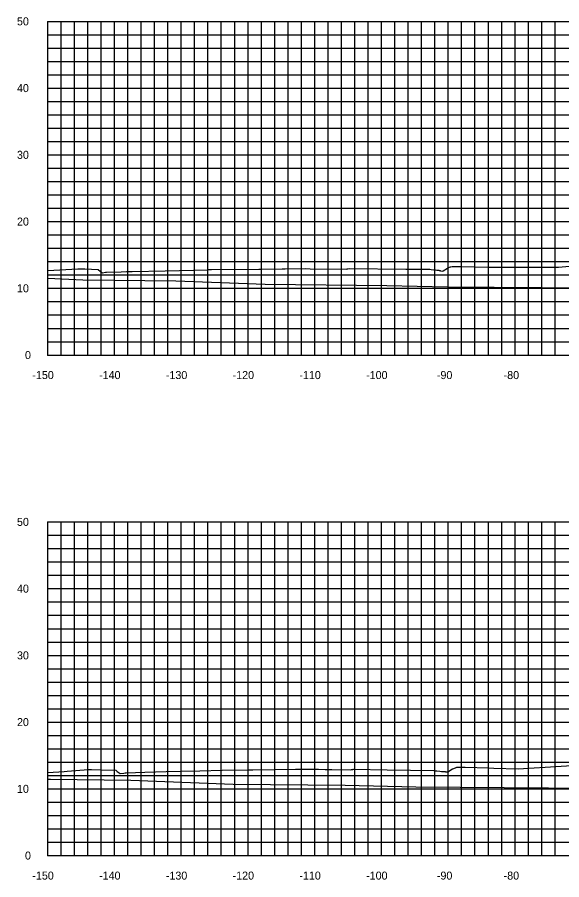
# Model space of a CAD drawing. Extents: x 1800880 to 1818864, y 245271 to 250560.
# Drawn here: x 1810273.9 to 1810355.5, y 249645.6 to 249774.8 of the extents above; entities that cross this region are included whole.
import ezdxf

# ---------------------------------------------------------------- set-up
doc = ezdxf.new("R2010")
doc.units = 0
for name, color, linetype in [('33', 7, 'Continuous'), ('CL-CNST', 7, 'Continuous'), ('DESIGN - DRAINAGE - Bridges', 7, 'Continuous'), ('Level 46', 7, 'Continuous'), ('Level 62', 7, 'Continuous')]:
    doc.layers.add(name, color=color, linetype=linetype)

msp = doc.modelspace()

# ---------------------------------------------------------------- linework, layer by layer
at = {"layer": 'CL-CNST'}
for points in [[(1810278.46, 249736.87), (1810282.96, 249737.14), (1810283.55, 249737.13), (1810283.99, 249737.13), (1810285.99, 249737.02), (1810286.37, 249736.74), (1810286.66, 249736.52), (1810287.13, 249736.63), (1810287.28, 249736.66), (1810289.46, 249736.71), (1810290.28, 249736.72), (1810291.11, 249736.74), (1810296.03, 249736.86), (1810302.42, 249737.01), (1810302.6, 249737.02), (1810302.97, 249737.02), (1810310.08, 249737.11), (1810310.38, 249737.11), (1810313.57, 249737.15), (1810314.03, 249737.16), (1810317.07, 249737.18), (1810317.78, 249737.15), (1810323.21, 249737.11), (1810323.32, 249737.16), (1810323.33, 249737.16), (1810323.35, 249737.16), (1810323.36, 249737.16), (1810323.37, 249737.16), (1810323.39, 249737.16), (1810323.41, 249737.16), (1810323.43, 249737.16), (1810323.65, 249737.18), (1810323.67, 249737.19), (1810323.68, 249737.19), (1810332.09, 249737.11), (1810335.69, 249737.07), (1810335.9, 249737.05), (1810336.29, 249737), (1810336.54, 249736.98), (1810336.72, 249736.96), (1810336.85, 249736.94), (1810336.95, 249736.93), (1810337.03, 249736.92), (1810337.09, 249736.92), (1810337.1, 249736.91), (1810337.14, 249736.9), (1810337.18, 249736.89), (1810337.21, 249736.88), (1810337.24, 249736.88), (1810337.26, 249736.87), (1810337.28, 249736.86), (1810337.62, 249736.78), (1810337.68, 249736.83), (1810338.33, 249737.25), (1810338.51, 249737.33), (1810338.79, 249737.43), (1810338.86, 249737.44), (1810339.06, 249737.51), (1810339.26, 249737.51), (1810339.56, 249737.51), (1810339.93, 249737.51), (1810340.41, 249737.51), (1810344.44, 249737.39), (1810344.66, 249737.39), (1810345.04, 249737.38), (1810354.97, 249737.4), (1810361.49, 249738.01)], [(1810278.46, 249661.66), (1810280.93, 249661.82), (1810281.38, 249661.85), (1810284.55, 249662.11), (1810284.7, 249662.11), (1810285.02, 249662.11), (1810286.43, 249662.09), (1810288.65, 249662), (1810288.87, 249661.83), (1810289.31, 249661.51), (1810289.84, 249661.59), (1810290.05, 249661.62), (1810290.19, 249661.64), (1810290.2, 249661.64), (1810293, 249661.71), (1810296.18, 249661.8), (1810298.38, 249661.86), (1810301.25, 249661.94), (1810304.61, 249662.04), (1810308.37, 249662.08), (1810309.16, 249662.09), (1810315.58, 249662.16), (1810315.65, 249662.16), (1810315.66, 249662.16), (1810316.7, 249662.16), (1810319.04, 249662.16), (1810320, 249662.14), (1810320.07, 249662.14), (1810321.02, 249662.11), (1810323.88, 249662.09), (1810323.94, 249662.11), (1810323.95, 249662.11), (1810323.96, 249662.11), (1810323.96, 249662.11), (1810323.97, 249662.11), (1810323.98, 249662.11), (1810323.99, 249662.11), (1810324, 249662.11), (1810324.12, 249662.12), (1810324.13, 249662.13), (1810324.14, 249662.13), (1810324.16, 249662.14), (1810324.18, 249662.14), (1810324.21, 249662.15), (1810324.25, 249662.16), (1810324.27, 249662.17), (1810329.3, 249662.08), (1810336.28, 249661.95), (1810336.28, 249661.95), (1810336.56, 249661.92), (1810336.72, 249661.9), (1810337.19, 249661.86), (1810337.46, 249661.84), (1810337.62, 249661.83), (1810337.74, 249661.82), (1810337.83, 249661.81), (1810337.89, 249661.8), (1810337.94, 249661.8), (1810337.99, 249661.8), (1810338.02, 249661.79), (1810338.05, 249661.79), (1810338.07, 249661.79), (1810338.1, 249661.79), (1810338.12, 249661.78), (1810338.13, 249661.78), (1810338.15, 249661.78), (1810338.16, 249661.78), (1810338.17, 249661.78), (1810338.18, 249661.78), (1810338.19, 249661.78), (1810338.39, 249661.76), (1810339.08, 249662.2), (1810339.11, 249662.22), (1810339.12, 249662.23), (1810339.55, 249662.36), (1810339.55, 249662.37), (1810339.73, 249662.45), (1810340.45, 249662.46), (1810340.68, 249662.46), (1810340.99, 249662.46), (1810344.54, 249662.36), (1810345.29, 249662.33), (1810348.93, 249662.21), (1810361.79, 249663.02)]]:
    msp.add_lwpolyline(points, dxfattribs=at)
at = {"layer": 'DESIGN - DRAINAGE - Bridges'}
for p, q in [((1810278.4, 249774.22), (1810278.46, 249774.22)), ((1810278.46, 249724.22), (1810278.46, 249774.22)), ((1810278.4, 249764.22), (1810278.46, 249764.22)), ((1810278.4, 249754.22), (1810278.46, 249754.22)), ((1810278.4, 249744.22), (1810278.46, 249744.22)), ((1810278.4, 249734.22), (1810278.46, 249734.22)), ((1810278.4, 249724.22), (1810278.46, 249724.22)), ((1810278.46, 249724.22), (1810578.46, 249724.22)), ((1810278.46, 249724.16), (1810278.46, 249724.22)), ((1810288.46, 249724.16), (1810288.46, 249724.22)), ((1810298.46, 249724.16), (1810298.46, 249724.22)), ((1810308.46, 249724.16), (1810308.46, 249724.22)), ((1810318.46, 249724.16), (1810318.46, 249724.22)), ((1810328.46, 249724.16), (1810328.46, 249724.22)), ((1810338.46, 249724.16), (1810338.46, 249724.22)), ((1810348.46, 249724.16), (1810348.46, 249724.22)), ((1810278.4, 249699.22), (1810278.46, 249699.22)), ((1810278.46, 249649.22), (1810278.46, 249699.22)), ((1810278.4, 249689.22), (1810278.46, 249689.22)), ((1810278.4, 249679.22), (1810278.46, 249679.22)), ((1810278.4, 249669.22), (1810278.46, 249669.22)), ((1810278.4, 249659.22), (1810278.46, 249659.22)), ((1810278.4, 249649.22), (1810278.46, 249649.22)), ((1810278.46, 249649.22), (1810578.46, 249649.22)), ((1810278.46, 249649.16), (1810278.46, 249649.22)), ((1810288.46, 249649.16), (1810288.46, 249649.22)), ((1810298.46, 249649.16), (1810298.46, 249649.22)), ((1810308.46, 249649.16), (1810308.46, 249649.22)), ((1810318.46, 249649.16), (1810318.46, 249649.22)), ((1810328.46, 249649.16), (1810328.46, 249649.22)), ((1810338.46, 249649.16), (1810338.46, 249649.22)), ((1810348.46, 249649.16), (1810348.46, 249649.22))]:
    msp.add_line(p, q, dxfattribs=at)
at = {"layer": 'Level 46'}
for p, q in [((1810278.46, 249774.22), (1810578.46, 249774.22)), ((1810278.46, 249724.22), (1810278.46, 249774.22)), ((1810280.46, 249724.22), (1810280.46, 249774.22)), ((1810282.46, 249724.22), (1810282.46, 249774.22)), ((1810284.46, 249724.22), (1810284.46, 249774.22)), ((1810286.46, 249724.22), (1810286.46, 249774.22)), ((1810288.46, 249724.22), (1810288.46, 249774.22)), ((1810290.46, 249724.22), (1810290.46, 249774.22)), ((1810292.46, 249724.22), (1810292.46, 249774.22)), ((1810294.46, 249724.22), (1810294.46, 249774.22)), ((1810296.46, 249724.22), (1810296.46, 249774.22)), ((1810298.46, 249724.22), (1810298.46, 249774.22)), ((1810300.46, 249724.22), (1810300.46, 249774.22)), ((1810302.46, 249724.22), (1810302.46, 249774.22)), ((1810304.46, 249724.22), (1810304.46, 249774.22)), ((1810306.46, 249724.22), (1810306.46, 249774.22)), ((1810308.46, 249724.22), (1810308.46, 249774.22)), ((1810310.46, 249724.22), (1810310.46, 249774.22)), ((1810312.46, 249724.22), (1810312.46, 249774.22)), ((1810314.46, 249724.22), (1810314.46, 249774.22)), ((1810316.46, 249724.22), (1810316.46, 249774.22)), ((1810318.46, 249724.22), (1810318.46, 249774.22)), ((1810320.46, 249724.22), (1810320.46, 249774.22)), ((1810322.46, 249724.22), (1810322.46, 249774.22)), ((1810324.46, 249724.22), (1810324.46, 249774.22)), ((1810326.46, 249724.22), (1810326.46, 249774.22)), ((1810328.46, 249724.22), (1810328.46, 249774.22)), ((1810330.46, 249724.22), (1810330.46, 249774.22)), ((1810332.46, 249724.22), (1810332.46, 249774.22)), ((1810334.46, 249724.22), (1810334.46, 249774.22)), ((1810336.46, 249724.22), (1810336.46, 249774.22)), ((1810338.46, 249724.22), (1810338.46, 249774.22)), ((1810340.46, 249724.22), (1810340.46, 249774.22)), ((1810342.46, 249724.22), (1810342.46, 249774.22)), ((1810344.46, 249724.22), (1810344.46, 249774.22)), ((1810346.46, 249724.22), (1810346.46, 249774.22)), ((1810348.46, 249724.22), (1810348.46, 249774.22)), ((1810350.46, 249724.22), (1810350.46, 249774.22)), ((1810352.46, 249724.22), (1810352.46, 249774.22)), ((1810354.46, 249724.22), (1810354.46, 249774.22)), ((1810278.46, 249772.22), (1810578.46, 249772.22)), ((1810278.46, 249770.22), (1810578.46, 249770.22)), ((1810278.46, 249768.22), (1810578.46, 249768.22)), ((1810278.46, 249766.22), (1810578.46, 249766.22)), ((1810278.46, 249764.22), (1810578.46, 249764.22)), ((1810278.46, 249762.22), (1810578.46, 249762.22)), ((1810278.46, 249760.22), (1810578.46, 249760.22)), ((1810278.46, 249758.22), (1810578.46, 249758.22)), ((1810278.46, 249756.22), (1810578.46, 249756.22)), ((1810278.46, 249754.22), (1810578.46, 249754.22)), ((1810278.46, 249752.22), (1810578.46, 249752.22)), ((1810278.46, 249750.22), (1810578.46, 249750.22)), ((1810278.46, 249748.22), (1810578.46, 249748.22)), ((1810278.46, 249746.22), (1810578.46, 249746.22)), ((1810278.46, 249744.22), (1810578.46, 249744.22)), ((1810278.46, 249742.22), (1810578.46, 249742.22)), ((1810278.46, 249740.22), (1810578.46, 249740.22)), ((1810278.46, 249738.22), (1810578.46, 249738.22)), ((1810278.46, 249736.22), (1810578.46, 249736.22)), ((1810278.46, 249734.22), (1810578.46, 249734.22)), ((1810278.46, 249732.22), (1810578.46, 249732.22)), ((1810278.46, 249730.22), (1810578.46, 249730.22)), ((1810278.46, 249728.22), (1810578.46, 249728.22)), ((1810278.46, 249726.22), (1810578.46, 249726.22)), ((1810278.46, 249724.22), (1810578.46, 249724.22)), ((1810278.46, 249699.22), (1810578.46, 249699.22)), ((1810278.46, 249649.22), (1810278.46, 249699.22)), ((1810280.46, 249649.22), (1810280.46, 249699.22)), ((1810282.46, 249649.22), (1810282.46, 249699.22)), ((1810284.46, 249649.22), (1810284.46, 249699.22)), ((1810286.46, 249649.22), (1810286.46, 249699.22)), ((1810288.46, 249649.22), (1810288.46, 249699.22)), ((1810290.46, 249649.22), (1810290.46, 249699.22)), ((1810292.46, 249649.22), (1810292.46, 249699.22)), ((1810294.46, 249649.22), (1810294.46, 249699.22)), ((1810296.46, 249649.22), (1810296.46, 249699.22)), ((1810298.46, 249649.22), (1810298.46, 249699.22)), ((1810300.46, 249649.22), (1810300.46, 249699.22)), ((1810302.46, 249649.22), (1810302.46, 249699.22)), ((1810304.46, 249649.22), (1810304.46, 249699.22)), ((1810306.46, 249649.22), (1810306.46, 249699.22)), ((1810308.46, 249649.22), (1810308.46, 249699.22)), ((1810310.46, 249649.22), (1810310.46, 249699.22)), ((1810312.46, 249649.22), (1810312.46, 249699.22)), ((1810314.46, 249649.22), (1810314.46, 249699.22)), ((1810316.46, 249649.22), (1810316.46, 249699.22)), ((1810318.46, 249649.22), (1810318.46, 249699.22)), ((1810320.46, 249649.22), (1810320.46, 249699.22)), ((1810322.46, 249649.22), (1810322.46, 249699.22)), ((1810324.46, 249649.22), (1810324.46, 249699.22)), ((1810326.46, 249649.22), (1810326.46, 249699.22)), ((1810328.46, 249649.22), (1810328.46, 249699.22)), ((1810330.46, 249649.22), (1810330.46, 249699.22)), ((1810332.46, 249649.22), (1810332.46, 249699.22)), ((1810334.46, 249649.22), (1810334.46, 249699.22)), ((1810336.46, 249649.22), (1810336.46, 249699.22)), ((1810338.46, 249649.22), (1810338.46, 249699.22)), ((1810340.46, 249649.22), (1810340.46, 249699.22)), ((1810342.46, 249649.22), (1810342.46, 249699.22)), ((1810344.46, 249649.22), (1810344.46, 249699.22)), ((1810346.46, 249649.22), (1810346.46, 249699.22)), ((1810348.46, 249649.22), (1810348.46, 249699.22)), ((1810350.46, 249649.22), (1810350.46, 249699.22)), ((1810352.46, 249649.22), (1810352.46, 249699.22)), ((1810354.46, 249649.22), (1810354.46, 249699.22)), ((1810278.46, 249697.22), (1810578.46, 249697.22)), ((1810278.46, 249695.22), (1810578.46, 249695.22)), ((1810278.46, 249693.22), (1810578.46, 249693.22)), ((1810278.46, 249691.22), (1810578.46, 249691.22)), ((1810278.46, 249689.22), (1810578.46, 249689.22)), ((1810278.46, 249687.22), (1810578.46, 249687.22)), ((1810278.46, 249685.22), (1810578.46, 249685.22)), ((1810278.46, 249683.22), (1810578.46, 249683.22)), ((1810278.46, 249681.22), (1810578.46, 249681.22)), ((1810278.46, 249679.22), (1810578.46, 249679.22)), ((1810278.46, 249677.22), (1810578.46, 249677.22)), ((1810278.46, 249675.22), (1810578.46, 249675.22)), ((1810278.46, 249673.22), (1810578.46, 249673.22)), ((1810278.46, 249671.22), (1810578.46, 249671.22)), ((1810278.46, 249669.22), (1810578.46, 249669.22)), ((1810278.46, 249667.22), (1810578.46, 249667.22)), ((1810278.46, 249665.22), (1810578.46, 249665.22)), ((1810278.46, 249663.22), (1810578.46, 249663.22)), ((1810278.46, 249661.22), (1810578.46, 249661.22)), ((1810278.46, 249659.22), (1810578.46, 249659.22)), ((1810278.46, 249657.22), (1810578.46, 249657.22)), ((1810278.46, 249655.22), (1810578.46, 249655.22)), ((1810278.46, 249653.22), (1810578.46, 249653.22)), ((1810278.46, 249651.22), (1810578.46, 249651.22)), ((1810278.46, 249649.22), (1810578.46, 249649.22))]:
    msp.add_line(p, q, dxfattribs=at)
at = {"layer": 'Level 62'}
for points in [[(1810278.46, 249735.74), (1810283.72, 249735.51), (1810297.66, 249735.33), (1810311.02, 249734.82), (1810329.26, 249734.64), (1810338.33, 249734.43), (1810359.32, 249734.27), (1810365.63, 249734.19), (1810388.56, 249734.05), (1810392.93, 249734), (1810417.28, 249733.89), (1810420.23, 249733.87), (1810445.68, 249733.79)], [(1810278.46, 249660.68), (1810278.85, 249660.67), (1810290.88, 249660.51), (1810306.23, 249659.92), (1810323.03, 249659.75), (1810333.62, 249659.52), (1810353.47, 249659.36), (1810361, 249659.26), (1810382.99, 249659.13), (1810388.39, 249659.07), (1810411.96, 249658.96), (1810415.77, 249658.93), (1810440.55, 249658.86)]]:
    msp.add_lwpolyline(points, dxfattribs=at)

# ---------------------------------------------------------------- texts
for s, p in [('-150', (1810276.15, 249720.62)), ('-140', (1810286.15, 249720.62)), ('-130', (1810296.15, 249720.62)), ('-120', (1810306.15, 249720.62)), ('-110', (1810316.15, 249720.62)), ('-100', (1810326.15, 249720.62)), ('-90', (1810336.75, 249720.62)), ('-80', (1810346.75, 249720.62)), ('-150', (1810276.15, 249645.62)), ('-140', (1810286.15, 249645.62)), ('-130', (1810296.15, 249645.62)), ('-120', (1810306.15, 249645.62)), ('-110', (1810316.15, 249645.62)), ('-100', (1810326.15, 249645.62)), ('-90', (1810336.75, 249645.62)), ('-80', (1810346.75, 249645.62))]:
    msp.add_text(s, height=1.2).set_placement(p)
at = {"layer": '33'}
for s, p in [('50', (1810273.85, 249773.62)), ('40', (1810273.85, 249763.62)), ('30', (1810273.85, 249753.62)), ('20', (1810273.85, 249743.62)), ('10', (1810273.85, 249733.62)), ('0', (1810275.05, 249723.62)), ('50', (1810273.85, 249698.62)), ('40', (1810273.85, 249688.62)), ('30', (1810273.85, 249678.62)), ('20', (1810273.85, 249668.62)), ('10', (1810273.85, 249658.62)), ('0', (1810275.05, 249648.62))]:
    msp.add_text(s, height=1.2, dxfattribs=at).set_placement(p)
at = {"layer": 'DESIGN - DRAINAGE - Bridges'}
for p in [(1810278.46, 249724.22), (1810278.46, 249649.22)]:
    msp.add_text('-', height=0.0001, dxfattribs=at).set_placement(p)

doc.saveas('drawing.dxf')
